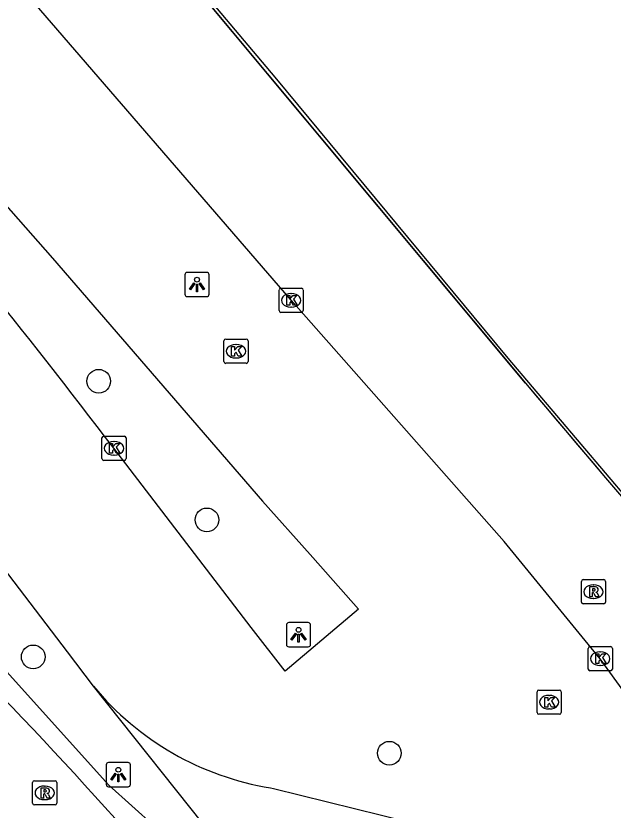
# Model space of a CAD drawing. Extents: x 159718 to 160783, y 383290 to 384030.
# Drawn here: x 160362.67 to 160387.32, y 383909.74 to 383942.54 of the extents above; entities that cross this region are included whole.
import ezdxf

# ---------------------------------------------------------------- set-up
doc = ezdxf.new("R2010")
doc.units = 0
for name, color, linetype in [('IMGEO_Boom', 7, 'Continuous'), ('IMGEO_Geluidsscherm', 7, 'Continuous'), ('IMGEO_Hek', 7, 'Continuous'), ('IMGEO_Kolk', 7, 'Continuous'), ('IMGEO_Lichtpunt', 7, 'Continuous'), ('IMGEO_Muur', 7, 'Continuous'), ('IMGEO_OVBaan_gesloten', 7, 'Continuous'), ('IMGEO_Rijbaan_lokaal_gesloten', 7, 'Continuous'), ('IMGEO_Rioolput', 7, 'Continuous'), ('IMGEO_Spoorbaan_halfverhard', 7, 'Continuous')]:
    doc.layers.add(name, color=color, linetype=linetype)

msp = doc.modelspace()

# ---------------------------------------------------------------- linework, layer by layer
at = {"layer": 'IMGEO_Boom'}
for centre in [(160366.088, 383927.45), (160370.556, 383921.726), (160363.386, 383916.069), (160378.084, 383912.091)]:
    msp.add_circle(centre, 0.489, dxfattribs=at)
at = {"layer": 'IMGEO_Geluidsscherm'}
msp.add_lwpolyline([(160310.903, 384014.888), (160319.872, 384004.166), (160335.262, 383985.689), (160342.501, 383976.988), (160350.154, 383967.764), (160355.716, 383961.073), (160365.847, 383948.928), (160373.36, 383940.008), (160382.981, 383928.408), (160388.002, 383922.479)], dxfattribs=at)
at = {"layer": 'IMGEO_Hek'}
msp.add_lwpolyline([(160346.723, 383911.597), (160346.939, 383911.861), (160352.464, 383917.294), (160356.431, 383921.953), (160366.504, 383910.772), (160368.407, 383909.062), (160370.924, 383908.438)], dxfattribs=at)
at = {"layer": 'IMGEO_Kolk'}
for p, q in [((160373.531, 383930.366), (160373.531, 383931.218)), ((160373.606, 383931.292), (160374.458, 383931.292)), ((160374.019, 383931.072), (160374.044, 383931.072)), ((160374.532, 383931.218), (160374.532, 383930.366)), ((160374.042, 383930.512), (160374.017, 383930.512)), ((160374.458, 383930.292), (160373.606, 383930.292)), ((160371.255, 383928.264), (160371.255, 383929.116)), ((160371.33, 383929.19), (160372.182, 383929.19)), ((160372.256, 383929.116), (160372.256, 383928.264)), ((160371.743, 383928.97), (160371.768, 383928.97)), ((160372.182, 383928.19), (160371.33, 383928.19)), ((160371.766, 383928.41), (160371.741, 383928.41)), ((160366.294, 383925.181), (160367.146, 383925.181)), ((160366.219, 383924.255), (160366.219, 383925.107)), ((160366.707, 383924.961), (160366.732, 383924.961)), ((160367.22, 383925.107), (160367.22, 383924.255)), ((160367.146, 383924.181), (160366.294, 383924.181)), ((160366.73, 383924.401), (160366.705, 383924.401)), ((160386.292, 383915.568), (160386.292, 383916.42)), ((160386.367, 383916.494), (160387.219, 383916.494)), ((160387.293, 383916.42), (160387.293, 383915.568)), ((160386.78, 383916.274), (160386.805, 383916.274)), ((160386.803, 383915.714), (160386.778, 383915.714)), ((160387.219, 383915.494), (160386.367, 383915.494)), ((160384.259, 383914.698), (160385.111, 383914.698)), ((160384.184, 383913.772), (160384.184, 383914.624)), ((160384.672, 383914.478), (160384.697, 383914.478)), ((160385.185, 383914.624), (160385.185, 383913.772)), ((160385.111, 383913.698), (160384.259, 383913.698)), ((160384.695, 383913.918), (160384.67, 383913.918))]:
    msp.add_line(p, q, dxfattribs=at)
for points in [[(160373.531, 383930.366), (160373.531, 383931.218)], [(160373.606, 383931.292), (160374.458, 383931.292)], [(160374.532, 383931.218), (160374.532, 383930.366)], [(160373.852, 383930.992), (160373.975, 383930.992), (160373.975, 383930.841), (160374.105, 383930.992), (160374.269, 383930.992), (160374.123, 383930.841), (160374.276, 383930.592), (160374.124, 383930.592), (160374.039, 383930.756), (160373.975, 383930.689), (160373.975, 383930.592), (160373.852, 383930.592), (160373.852, 383930.992)], [(160374.458, 383930.292), (160373.606, 383930.292)], [(160371.255, 383928.264), (160371.255, 383929.116)], [(160371.33, 383929.19), (160372.182, 383929.19)], [(160372.256, 383929.116), (160372.256, 383928.264)], [(160371.576, 383928.89), (160371.699, 383928.89), (160371.699, 383928.739), (160371.829, 383928.89), (160371.993, 383928.89), (160371.847, 383928.739), (160372, 383928.49), (160371.848, 383928.49), (160371.763, 383928.654), (160371.699, 383928.587), (160371.699, 383928.49), (160371.576, 383928.49), (160371.576, 383928.89)], [(160372.182, 383928.19), (160371.33, 383928.19)], [(160366.294, 383925.181), (160367.146, 383925.181)], [(160366.219, 383924.255), (160366.219, 383925.107)], [(160366.54, 383924.881), (160366.663, 383924.881), (160366.663, 383924.73), (160366.793, 383924.881), (160366.957, 383924.881), (160366.811, 383924.73), (160366.964, 383924.481), (160366.812, 383924.481), (160366.727, 383924.645), (160366.663, 383924.578), (160366.663, 383924.481), (160366.54, 383924.481), (160366.54, 383924.881)], [(160367.22, 383925.107), (160367.22, 383924.255)], [(160367.146, 383924.181), (160366.294, 383924.181)], [(160386.292, 383915.568), (160386.292, 383916.42)], [(160386.367, 383916.494), (160387.219, 383916.494)], [(160387.293, 383916.42), (160387.293, 383915.568)], [(160386.613, 383916.194), (160386.736, 383916.194), (160386.736, 383916.043), (160386.866, 383916.194), (160387.03, 383916.194), (160386.884, 383916.043), (160387.037, 383915.794), (160386.885, 383915.794), (160386.8, 383915.958), (160386.736, 383915.891), (160386.736, 383915.794), (160386.613, 383915.794), (160386.613, 383916.194)], [(160387.219, 383915.494), (160386.367, 383915.494)], [(160384.259, 383914.698), (160385.111, 383914.698)], [(160384.184, 383913.772), (160384.184, 383914.624)], [(160384.505, 383914.398), (160384.628, 383914.398), (160384.628, 383914.247), (160384.758, 383914.398), (160384.922, 383914.398), (160384.776, 383914.247), (160384.929, 383913.998), (160384.777, 383913.998), (160384.692, 383914.162), (160384.628, 383914.095), (160384.628, 383913.998), (160384.505, 383913.998), (160384.505, 383914.398)], [(160385.185, 383914.624), (160385.185, 383913.772)], [(160385.111, 383913.698), (160384.259, 383913.698)]]:
    msp.add_lwpolyline(points, dxfattribs=at)
for centre, start, end in [((160373.608, 383931.216), 91.552, 178.448), ((160373.608, 383931.216), 91.552, 178.448), ((160374.456, 383931.216), 1.552, 88.448), ((160374.456, 383931.216), 1.552, 88.448), ((160373.608, 383930.368), 181.552, 268.448), ((160373.608, 383930.368), 181.552, 268.448), ((160374.456, 383930.368), 271.552, 358.448), ((160374.456, 383930.368), 271.552, 358.448), ((160371.332, 383929.114), 91.552, 178.448), ((160371.332, 383929.114), 91.552, 178.448), ((160372.18, 383929.114), 1.552, 88.448), ((160372.18, 383929.114), 1.552, 88.448), ((160371.332, 383928.266), 181.552, 268.448), ((160371.332, 383928.266), 181.552, 268.448), ((160372.18, 383928.266), 271.552, 358.448), ((160372.18, 383928.266), 271.552, 358.448), ((160366.296, 383925.105), 91.552, 178.448), ((160366.296, 383925.105), 91.552, 178.448), ((160367.144, 383925.105), 1.552, 88.448), ((160367.144, 383925.105), 1.552, 88.448), ((160366.296, 383924.257), 181.552, 268.448), ((160366.296, 383924.257), 181.552, 268.448), ((160367.144, 383924.257), 271.552, 358.448), ((160367.144, 383924.257), 271.552, 358.448), ((160386.369, 383916.418), 91.552, 178.448), ((160386.369, 383916.418), 91.552, 178.448), ((160387.217, 383916.418), 1.552, 88.448), ((160387.217, 383916.418), 1.552, 88.448), ((160386.369, 383915.57), 181.552, 268.448), ((160386.369, 383915.57), 181.552, 268.448), ((160387.217, 383915.57), 271.552, 358.448), ((160387.217, 383915.57), 271.552, 358.448), ((160384.261, 383914.622), 91.552, 178.448), ((160384.261, 383914.622), 91.552, 178.448), ((160385.109, 383914.622), 1.552, 88.448), ((160385.109, 383914.622), 1.552, 88.448), ((160384.261, 383913.774), 181.552, 268.448), ((160384.261, 383913.774), 181.552, 268.448), ((160385.109, 383913.774), 271.552, 358.448), ((160385.109, 383913.774), 271.552, 358.448)]:
    msp.add_arc(centre, 0.0765, start, end, dxfattribs=at)
for centre, major_axis, ratio, start_param, end_param in [((160374.018, 383930.792), (-0.387, 0.002), 0.722429, 4.712389, 7.853982), ((160374.043, 383930.792), (-0.39, 0.002), 0.717154, 1.570796, 4.712389), ((160371.742, 383928.69), (-0.387, 0.002), 0.722429, 4.712389, 7.853982), ((160371.767, 383928.69), (-0.39, 0.002), 0.717154, 1.570796, 4.712389), ((160366.706, 383924.681), (-0.387, 0.002), 0.722429, 4.712389, 7.853982), ((160366.731, 383924.681), (-0.39, 0.002), 0.717154, 1.570796, 4.712389), ((160386.779, 383915.994), (-0.387, 0.002), 0.722429, 4.712389, 7.853982), ((160386.804, 383915.994), (-0.39, 0.002), 0.717154, 1.570796, 4.712389), ((160384.671, 383914.198), (-0.387, 0.002), 0.722429, 4.712389, 7.853982), ((160384.696, 383914.198), (-0.39, 0.002), 0.717154, 1.570796, 4.712389)]:
    msp.add_ellipse(centre, major_axis=major_axis, ratio=ratio, start_param=start_param, end_param=end_param, dxfattribs=at)
at = {"layer": 'IMGEO_Lichtpunt'}
for p, q in [((160369.647, 383931.847), (160369.647, 383931.04)), ((160369.647, 383931.847), (160369.647, 383931.04)), ((160370.549, 383931.942), (160369.741, 383931.942)), ((160370.549, 383931.942), (160369.741, 383931.942)), ((160370.643, 383931.04), (160370.643, 383931.847)), ((160370.643, 383931.04), (160370.643, 383931.847)), ((160369.741, 383930.946), (160370.549, 383930.946)), ((160369.741, 383930.946), (160370.549, 383930.946)), ((160373.839, 383917.387), (160373.839, 383916.58)), ((160373.839, 383917.387), (160373.839, 383916.58)), ((160374.741, 383917.482), (160373.933, 383917.482)), ((160374.741, 383917.482), (160373.933, 383917.482)), ((160374.835, 383916.58), (160374.835, 383917.387)), ((160374.835, 383916.58), (160374.835, 383917.387)), ((160373.933, 383916.486), (160374.741, 383916.486)), ((160373.933, 383916.486), (160374.741, 383916.486)), ((160367.3, 383911.704), (160366.492, 383911.704)), ((160367.3, 383911.704), (160366.492, 383911.704)), ((160366.398, 383911.609), (160366.398, 383910.802)), ((160366.398, 383911.609), (160366.398, 383910.802)), ((160367.394, 383910.802), (160367.394, 383911.609)), ((160367.394, 383910.802), (160367.394, 383911.609)), ((160366.492, 383910.708), (160367.3, 383910.708)), ((160366.492, 383910.708), (160367.3, 383910.708))]:
    msp.add_line(p, q, dxfattribs=at)
for points in [[(160370.021, 383931.511), (160370.06, 383931.483), (160369.872, 383931.221), (160369.834, 383931.248), (160370.021, 383931.511)], [(160370.123, 383931.463), (160370.17, 383931.463), (160370.17, 383931.141), (160370.123, 383931.141), (160370.123, 383931.463)], [(160370.233, 383931.483), (160370.271, 383931.51), (160370.458, 383931.248), (160370.419, 383931.22), (160370.233, 383931.483)], [(160374.213, 383917.051), (160374.252, 383917.023), (160374.064, 383916.761), (160374.026, 383916.788), (160374.213, 383917.051)], [(160374.315, 383917.003), (160374.362, 383917.003), (160374.362, 383916.681), (160374.315, 383916.681), (160374.315, 383917.003)], [(160374.425, 383917.023), (160374.463, 383917.05), (160374.65, 383916.788), (160374.611, 383916.76), (160374.425, 383917.023)], [(160366.772, 383911.273), (160366.811, 383911.245), (160366.623, 383910.983), (160366.585, 383911.01), (160366.772, 383911.273)], [(160366.874, 383911.225), (160366.921, 383911.225), (160366.921, 383910.903), (160366.874, 383910.903), (160366.874, 383911.225)], [(160366.984, 383911.245), (160367.022, 383911.272), (160367.209, 383911.01), (160367.17, 383910.982), (160366.984, 383911.245)]]:
    msp.add_lwpolyline(points, dxfattribs=at)
for centre in [(160370.146, 383931.645), (160374.338, 383917.185), (160366.897, 383911.407)]:
    msp.add_circle(centre, 0.0994, dxfattribs=at)
for centre, start, end in [((160369.741, 383931.847), 90, 180), ((160369.741, 383931.847), 90, 180), ((160370.549, 383931.847), 0, 90), ((160370.549, 383931.847), 0, 90), ((160369.741, 383931.04), 180, 270), ((160369.741, 383931.04), 180, 270), ((160370.549, 383931.04), 270, 0), ((160370.549, 383931.04), 270, 360), ((160373.933, 383917.387), 90, 180), ((160373.933, 383917.387), 90, 180), ((160374.741, 383917.387), 0, 90), ((160374.741, 383917.387), 0, 90), ((160373.933, 383916.58), 180, 270), ((160373.933, 383916.58), 180, 270), ((160374.741, 383916.58), 270, 0), ((160374.741, 383916.58), 270, 360), ((160366.492, 383911.609), 90, 180), ((160366.492, 383911.609), 90, 180), ((160367.3, 383911.609), 0, 90), ((160367.3, 383911.609), 0, 90), ((160366.492, 383910.802), 180, 270), ((160366.492, 383910.802), 180, 270), ((160367.3, 383910.802), 270, 0), ((160367.3, 383910.802), 270, 360)]:
    msp.add_arc(centre, 0.0946, start, end, dxfattribs=at)
at = {"layer": 'IMGEO_Muur'}
msp.add_lwpolyline([(160383.703, 383927.366), (160323.144, 384000)], dxfattribs=at)
msp.add_arc((160956.501, 384409.499), 748.698, 220.087832, 221.653156, dxfattribs=at)
at = {"layer": 'IMGEO_OVBaan_gesloten'}
for points in [[(160370.978, 383908.441), (160365.877, 383914.853)], [(160373.181, 383910.66), (160373.301, 383910.63), (160378.878, 383909.256)]]:
    msp.add_lwpolyline(points, dxfattribs=at)
msp.add_arc((160375.098, 383922.458), 11.952, 219.5123, 260.7701, dxfattribs=at)
at = {"layer": 'IMGEO_Rijbaan_lokaal_gesloten'}
for points in [[(160343.677, 383954.605), (160349.437, 383948.984), (160352.305, 383945.905), (160354.242, 383943.824), (160364.179, 383932.538), (160372.852, 383922.501), (160374.818, 383920.301), (160374.93, 383920.174), (160376.816, 383918.038), (160373.784, 383915.482), (160372.386, 383917.284), (160366.715, 383924.681)], [(160388.159, 383914.086), (160386.793, 383915.994), (160382.82, 383920.838), (160374.032, 383930.792), (160361.237, 383945.604), (160360.688, 383946.552), (160358.597, 383949.804)], [(160365.877, 383914.853), (160364.803, 383916.277), (160361.04, 383921.197)]]:
    msp.add_lwpolyline(points, dxfattribs=at)
for centre, radius, start, end in [((160145.138, 383756.621), 278.101, 37.17932, 40.90288), ((160221.43, 383779.224), 195.105, 39.45981, 45.34131)]:
    msp.add_arc(centre, radius, start, end, dxfattribs=at)
at = {"layer": 'IMGEO_Rioolput'}
for p, q in [((160386.087, 383919.259), (160386.939, 383919.259)), ((160386.012, 383918.333), (160386.012, 383919.185)), ((160386.5, 383919.039), (160386.525, 383919.039)), ((160387.013, 383919.185), (160387.013, 383918.333)), ((160386.523, 383918.479), (160386.498, 383918.479)), ((160386.939, 383918.259), (160386.087, 383918.259)), ((160363.358, 383910.027), (160363.358, 383910.879)), ((160363.433, 383910.953), (160364.285, 383910.953)), ((160363.846, 383910.733), (160363.871, 383910.733)), ((160364.359, 383910.879), (160364.359, 383910.027)), ((160363.869, 383910.173), (160363.844, 383910.173)), ((160364.285, 383909.953), (160363.433, 383909.953))]:
    msp.add_line(p, q, dxfattribs=at)
for points in [[(160386.087, 383919.259), (160386.939, 383919.259)], [(160386.012, 383918.333), (160386.012, 383919.185)], [(160386.601, 383918.957), (160386.349, 383918.959), (160386.349, 383918.559)], [(160387.013, 383919.185), (160387.013, 383918.333)], [(160386.349, 383918.559), (160386.473, 383918.559), (160386.473, 383918.721), (160386.484, 383918.721)], [(160386.527, 383918.878), (160386.473, 383918.878), (160386.473, 383918.797)], [(160386.473, 383918.797), (160386.525, 383918.797)], [(160386.531, 383918.692), (160386.602, 383918.559), (160386.742, 383918.559), (160386.677, 383918.685)], [(160386.939, 383918.259), (160386.087, 383918.259)], [(160363.358, 383910.027), (160363.358, 383910.879)], [(160363.433, 383910.953), (160364.285, 383910.953)], [(160364.359, 383910.879), (160364.359, 383910.027)], [(160363.947, 383910.651), (160363.695, 383910.653), (160363.695, 383910.253)], [(160363.695, 383910.253), (160363.819, 383910.253), (160363.819, 383910.415), (160363.83, 383910.415)], [(160363.873, 383910.572), (160363.819, 383910.572), (160363.819, 383910.491)], [(160363.819, 383910.491), (160363.871, 383910.491)], [(160363.877, 383910.386), (160363.948, 383910.253), (160364.088, 383910.253), (160364.023, 383910.379)], [(160364.285, 383909.953), (160363.433, 383909.953)]]:
    msp.add_lwpolyline(points, dxfattribs=at)
for centre, radius, start, end in [((160386.089, 383919.183), 0.0765, 91.552, 178.448), ((160386.089, 383919.183), 0.0765, 91.552, 178.448), ((160386.937, 383919.183), 0.0765, 1.552, 88.448), ((160386.937, 383919.183), 0.0765, 1.552, 88.448), ((160386.6, 383918.847), 0.109, 350.3612, 89.416), ((160386.483, 383918.668), 0.0533, 26.0293, 88.6989), ((160386.509, 383918.986), 0.19, 274.7715, 282.9687), ((160386.533, 383918.782), 0.0964, 77.0061, 93.1865), ((160386.547, 383918.839), 0.0378, 276.6634, 79.6772), ((160386.598, 383918.847), 0.112, 277.5842, 350.9817), ((160386.582, 383918.632), 0.108, 29.5134, 73.7905), ((160386.089, 383918.335), 0.0765, 181.552, 268.448), ((160386.089, 383918.335), 0.0765, 181.552, 268.448), ((160386.937, 383918.335), 0.0765, 271.552, 358.448), ((160386.937, 383918.335), 0.0765, 271.552, 358.448), ((160363.435, 383910.877), 0.0765, 91.552, 178.448), ((160363.435, 383910.877), 0.0765, 91.552, 178.448), ((160364.283, 383910.877), 0.0765, 1.552, 88.448), ((160364.283, 383910.877), 0.0765, 1.552, 88.448), ((160363.829, 383910.362), 0.0533, 26.0293, 88.6989), ((160363.855, 383910.68), 0.19, 274.7715, 282.9687), ((160363.879, 383910.476), 0.0964, 77.0061, 93.1865), ((160363.893, 383910.533), 0.0378, 276.6634, 79.6772), ((160363.946, 383910.541), 0.109, 350.3612, 89.416), ((160363.944, 383910.541), 0.112, 277.5842, 350.9817), ((160363.928, 383910.326), 0.108, 29.5134, 73.7905), ((160363.435, 383910.029), 0.0765, 181.552, 268.448), ((160363.435, 383910.029), 0.0765, 181.552, 268.448), ((160364.283, 383910.029), 0.0765, 271.552, 358.448), ((160364.283, 383910.029), 0.0765, 271.552, 358.448)]:
    msp.add_arc(centre, radius, start, end, dxfattribs=at)
for centre, major_axis, ratio, start_param, end_param in [((160386.499, 383918.759), (-0.387, 0.002), 0.722429, 4.712389, 7.853982), ((160386.524, 383918.759), (-0.39, 0.002), 0.717154, 1.570796, 4.712389), ((160363.845, 383910.453), (-0.387, 0.002), 0.722429, 4.712389, 7.853982), ((160363.87, 383910.453), (-0.39, 0.002), 0.717154, 1.570796, 4.712389)]:
    msp.add_ellipse(centre, major_axis=major_axis, ratio=ratio, start_param=start_param, end_param=end_param, dxfattribs=at)
at = {"layer": 'IMGEO_Spoorbaan_halfverhard'}
msp.add_lwpolyline([(160336.884, 383983.521), (160383.703, 383927.366), (160387.009, 383923.465), (160387.918, 383922.408)], dxfattribs=at)

doc.saveas('drawing.dxf')
